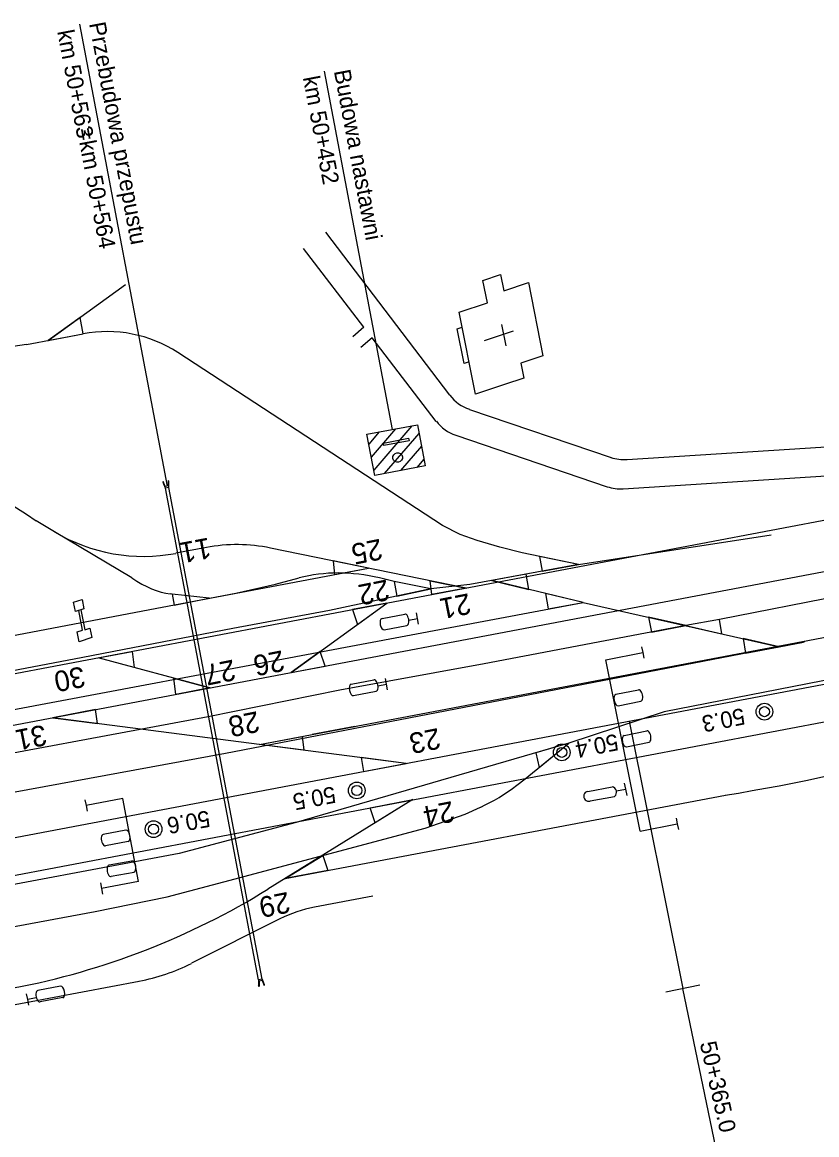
# Model space of a CAD drawing. Extents: x 6541740 to 6566395, y 5525066 to 5530361.
# Drawn here: x 6565889.8 to 6565985.9, y 5527585 to 5527719.6 of the extents above; entities that cross this region are included whole.
import ezdxf

# ---------------------------------------------------------------- set-up
doc = ezdxf.new("R2010")
doc.units = 0
for name, color, linetype in [('ps_wymiarowanie', 7, 'Continuous'), ('TOR_PRZEK_P-komponent', 7, 'Continuous'), ('TOR_PRZEK_P-uklad odniesienia', 7, 'Continuous'), ('TOR_PS_ODW-odwodnienie liniowe', 7, 'Continuous'), ('TOR_PS_OPIS_T-opis geometrii -prostopadly', 7, 'Continuous'), ('TOR_PS_OPIS_T-opis geometrii-wzdluz_cz torowa', 7, 'Continuous'), ('TOR_PS_OPIS_T-ukresy', 7, 'Continuous'), ('TOR_PS_T-rowy otwarte nieumocnione', 7, 'Continuous'), ('TOR_PS_T-wypelnienia', 7, 'Continuous'), ('TOR_PS_T-wywlaszczenia', 7, 'Continuous'), ('TOR_RAMKI-ramka+tabelka 1', 7, 'Continuous'), ('TOR_W-warstwa dodatkowa 2', 7, 'Continuous'), ('TOR_W-warstwa dodatkowa 3', 7, 'Continuous')]:
    doc.layers.add(name, color=color, linetype=linetype)

msp = doc.modelspace()

# ---------------------------------------------------------------- linework, layer by layer
at = {"layer": 'ps_wymiarowanie'}
for p, q in [((6565945.52, 5527688.36), (6565947.65, 5527689.07)), ((6565947.65, 5527689.07), (6565948.04, 5527687.11)), ((6565946.06, 5527685.65), (6565945.52, 5527688.36)), ((6565948.04, 5527687.11), (6565951.01, 5527688.11)), ((6565951.01, 5527688.11), (6565952.77, 5527679.23)), ((6565942.65, 5527684.51), (6565946.06, 5527685.65)), ((6565944.62, 5527674.58), (6565942.65, 5527684.51)), ((6565942.42, 5527682.51), (6565943, 5527682.72)), ((6565943.25, 5527678.29), (6565942.42, 5527682.51)), ((6565949.18, 5527682.22), (6565945.65, 5527681.04)), ((6565948.31, 5527680.45), (6565947.79, 5527683.04)), ((6565943.84, 5527678.49), (6565943.25, 5527678.29)), ((6565952.77, 5527679.23), (6565950.09, 5527678.34)), ((6565950.09, 5527678.34), (6565950.45, 5527676.53)), ((6565948.14, 5527675.76), (6565944.62, 5527674.58)), ((6565950.45, 5527676.53), (6565948.14, 5527675.76)), ((6565896.03, 5527649.43), (6565897.06, 5527649.77)), ((6565896.25, 5527648.3), (6565896.03, 5527649.43)), ((6565897.26, 5527648.64), (6565896.25, 5527648.3)), ((6565896.9, 5527648.52), (6565897.38, 5527646.09)), ((6565897.06, 5527649.77), (6565897.26, 5527648.64)), ((6565897.1, 5527646.05), (6565896.67, 5527648.44)), ((6565896.47, 5527645.84), (6565897.1, 5527646.05)), ((6565896.7, 5527644.66), (6565896.47, 5527645.84)), ((6565897.38, 5527646.09), (6565898.02, 5527646.31)), ((6565898.02, 5527646.31), (6565898.24, 5527645.18)), ((6565898.24, 5527645.18), (6565896.7, 5527644.66)), ((6565932.2, 5527613.89), (6565925.14, 5527612.56)), ((6565920.97, 5527611.14), (6565910.3, 5527605.77)), ((6565856.86, 5527594.7), (6565903.95, 5527603.61))]:
    msp.add_line(p, q, dxfattribs=at)
for centre, radius, start, end in [((6565928.08, 5527597.04), 15.79, 100.7332, 116.7404), ((6565899.47, 5527627.25), 24.06, 280.7164, 296.7404)]:
    msp.add_arc(centre, radius, start, end, dxfattribs=at)
at = {"layer": 'TOR_PRZEK_P-komponent'}
for p, q in [((6565794.57, 5527622.92), (6565994.65, 5527660.84)), ((6565912.09, 5527656.05), (6565908.4, 5527655.35)), ((6565943.47, 5527651.14), (6565919.83, 5527655.99)), ((6565816.3, 5527620.83), (6565996.69, 5527655.03)), ((6565906.73, 5527648.82), (6565931.7, 5527653.56)), ((6565922.33, 5527640.93), (6565933.89, 5527649.33)), ((6565918.52, 5527632.24), (6565988.8, 5527645.56)), ((6565912.5, 5527639.07), (6565899.02, 5527642.71)), ((6565804.55, 5527604.98), (6565990.27, 5527640.19)), ((6565805.38, 5527600.6), (6565991.56, 5527635.89)), ((6565936.22, 5527629.94), (6565893.53, 5527635.47)), ((6565921.61, 5527616.02), (6565974.85, 5527626.11)), ((6565937.04, 5527625.56), (6565919.53, 5527614.73))]:
    msp.add_line(p, q, dxfattribs=at)
for points in [[(6565927.42, 5527654.43), (6565927.59, 5527652.77), (6565931.7, 5527653.56)], [(6565939.35, 5527650.36), (6565939.14, 5527652.03), (6565943.47, 5527651.14)], [(6565929.77, 5527648.55), (6565930.35, 5527646.75), (6565933.89, 5527649.33)], [(6565903.13, 5527643.49), (6565903.36, 5527641.54), (6565899.02, 5527642.71)], [(6565926.44, 5527641.71), (6565925.84, 5527643.48), (6565922.33, 5527640.93)], [(6565908.39, 5527638.29), (6565908.15, 5527640.25), (6565912.5, 5527639.07)], [(6565898.68, 5527636.45), (6565893.53, 5527635.47), (6565898.92, 5527634.77)], [(6565923.85, 5527631.55), (6565918.52, 5527632.24), (6565923.67, 5527633.21)], [(6565931.07, 5527628.97), (6565936.22, 5527629.94), (6565930.78, 5527630.65)], [(6565931.89, 5527624.58), (6565937.04, 5527625.56), (6565932.48, 5527622.74)], [(6565926.76, 5527616.99), (6565921.61, 5527616.02), (6565926.15, 5527618.82)]]:
    msp.add_lwpolyline(points, close=True, dxfattribs=at)
for centre, radius, start, end in [((6565904.49, 5527676.01), 21.03, 239.2531, 280.7349), ((6565915.81, 5527636.4), 20, 78.3975, 100.7349), ((6565934.61, 5527871.23), 248.41, 279.3063, 291.5392), ((6565871.94, 5527691.71), 90.5, 280.7332, 301.7277)]:
    msp.add_arc(centre, radius, start, end, dxfattribs=at)
at = {"layer": 'TOR_PRZEK_P-uklad odniesienia'}
msp.add_line((6565967.63, 5527602.3), (6565971.74, 5527603.15), dxfattribs=at)
msp.add_lwpolyline([(6565974.54, 5527579.21), (6565969.69, 5527602.72)], dxfattribs=at)
at = {"layer": 'TOR_PS_OPIS_T-opis geometrii -prostopadly'}
for p, q in [((6565933.32, 5527647.47), (6565936.07, 5527648.01)), ((6565936.56, 5527647.28), (6565937.6, 5527647.48)), ((6565937.6, 5527647.48), (6565937.47, 5527648.17)), ((6565937.73, 5527646.79), (6565937.6, 5527647.48)), ((6565933.59, 5527646.09), (6565936.33, 5527646.63)), ((6565960.38, 5527642.47), (6565964.84, 5527643.36)), ((6565964.7, 5527644.05), (6565964.84, 5527643.36)), ((6565964.84, 5527643.36), (6565964.98, 5527642.68)), ((6565964.54, 5527621.74), (6565960.38, 5527642.47)), ((6565929.6, 5527639.52), (6565932.34, 5527640.06)), ((6565932.83, 5527639.34), (6565933.87, 5527639.53)), ((6565933.87, 5527639.53), (6565933.74, 5527640.22)), ((6565934, 5527638.84), (6565933.87, 5527639.53)), ((6565929.86, 5527638.14), (6565932.61, 5527638.69)), ((6565961.58, 5527638.3), (6565964.32, 5527638.85)), ((6565961.85, 5527636.92), (6565964.59, 5527637.47)), ((6565962.58, 5527633.32), (6565965.32, 5527633.87)), ((6565962.85, 5527631.95), (6565965.59, 5527632.5)), ((6565958.18, 5527626.56), (6565961.13, 5527627.12)), ((6565962.59, 5527627.55), (6565962.75, 5527626.82)), ((6565902.01, 5527625.68), (6565897.54, 5527624.84)), ((6565903.89, 5527615.67), (6565902.01, 5527625.68)), ((6565958.48, 5527625.4), (6565961.43, 5527625.96)), ((6565961.65, 5527626.61), (6565962.75, 5527626.82)), ((6565962.75, 5527626.82), (6565962.92, 5527626.08)), ((6565897.41, 5527625.53), (6565897.54, 5527624.84)), ((6565897.54, 5527624.84), (6565897.67, 5527624.16)), ((6565968.86, 5527623.33), (6565969, 5527622.64)), ((6565902.37, 5527621.86), (6565899.62, 5527621.34)), ((6565964.54, 5527621.74), (6565969, 5527622.64)), ((6565969, 5527622.64), (6565969.14, 5527621.95)), ((6565902.64, 5527620.48), (6565899.89, 5527619.97)), ((6565903.07, 5527618.14), (6565900.32, 5527617.63)), ((6565903.34, 5527616.77), (6565900.59, 5527616.25)), ((6565899.29, 5527615.52), (6565899.42, 5527614.83)), ((6565903.89, 5527615.67), (6565899.42, 5527614.83)), ((6565899.42, 5527614.83), (6565899.55, 5527614.15)), ((6565894.47, 5527602.99), (6565891.72, 5527602.47)), ((6565890.5, 5527601.41), (6565890.36, 5527602.09)), ((6565891.53, 5527601.61), (6565890.5, 5527601.41)), ((6565894.74, 5527601.62), (6565891.99, 5527601.09)), ((6565890.64, 5527600.72), (6565890.5, 5527601.41))]:
    msp.add_line(p, q, dxfattribs=at)
for centre, radius, start, end in [((6565961, 5527626.46), 0.669, 310.8348, 78.6446), ((6565958.3, 5527625.97), 0.602, 101.8689, 287.6113)]:
    msp.add_arc(centre, radius, start, end, dxfattribs=at)
for centre, major_axis, start_param, end_param in [((6565933.45, 5527646.78), (-0.13, 0.688), 0.003914, 3.145491), ((6565936.2, 5527647.32), (-0.13, 0.688), 3.145506, 6.287107), ((6565929.73, 5527638.83), (-0.13, 0.688), 0.003914, 3.145491), ((6565932.48, 5527639.37), (-0.13, 0.688), 3.145506, 6.287107), ((6565961.71, 5527637.61), (-0.132, 0.687), 0.003914, 3.145491), ((6565964.46, 5527638.16), (-0.132, 0.687), 3.145506, 6.287107), ((6565965.46, 5527633.19), (-0.132, 0.687), 3.145506, 6.287107), ((6565962.71, 5527632.63), (-0.132, 0.687), 0.003914, 3.145491), ((6565902.51, 5527621.17), (-0.135, 0.687), 3.137695, 6.279271), ((6565899.75, 5527620.65), (-0.135, 0.687), 6.279264, 9.420864), ((6565900.45, 5527616.94), (-0.135, 0.687), 6.279264, 9.420864), ((6565903.2, 5527617.46), (-0.135, 0.687), 3.137695, 6.279271), ((6565894.6, 5527602.3), (-0.136, 0.687), 3.137695, 6.279271), ((6565891.85, 5527601.78), (-0.136, 0.687), 6.279264, 9.420864)]:
    msp.add_ellipse(centre, major_axis=major_axis, ratio=0.5, start_param=start_param, end_param=end_param, dxfattribs=at)
at = {"layer": 'TOR_PS_OPIS_T-opis geometrii-wzdluz_cz torowa'}
for p, q in [((6565896.74, 5527719.36), (6565907.33, 5527663.49)), ((6565926.32, 5527713.66), (6565934.54, 5527670.32)), ((6565963.19, 5527635.06), (6565969.69, 5527602.72)), ((6565924.88, 5527633.44), (6565930.03, 5527634.42)), ((6565930.03, 5527634.42), (6565924.88, 5527633.44))]:
    msp.add_line(p, q, dxfattribs=at)
at = {"layer": 'TOR_PS_OPIS_T-ukresy'}
for p, q in [((6565893.74, 5527657.94), (6565891.53, 5527659.26)), ((6565860.83, 5527640.12), (6565906.73, 5527648.82))]:
    msp.add_line(p, q, dxfattribs=at)
msp.add_ellipse((6565927.57, 5527370.11), major_axis=(-55.87, 294.75), ratio=0.25, start_param=6.034895, end_param=6.259725, dxfattribs=at)
at = {"layer": 'TOR_PS_T-rowy otwarte nieumocnione'}
for p, q in [((6565892.95, 5527681.09), (6565902.33, 5527687.86)), ((6565890.34, 5527680.6), (6565897.18, 5527681.89)), ((6565890.34, 5527680.6), (6565884.07, 5527679.65)), ((6565940.63, 5527658.73), (6565908.62, 5527679.63)), ((6565903.09, 5527652.38), (6565893.74, 5527657.94)), ((6565957.06, 5527654), (6565980.35, 5527657.58)), ((6565957.06, 5527654), (6565950.26, 5527655.42)), ((6566002.34, 5527652.92), (6565974.1, 5527647.33)), ((6565934.79, 5527651.95), (6565933.01, 5527652.37)), ((6565957.63, 5527649.42), (6565946.59, 5527652.05))]:
    msp.add_line(p, q, dxfattribs=at)
for points in [[(6565897.18, 5527681.89), (6565896.82, 5527683.88), (6565892.95, 5527681.09)], [(6565957.06, 5527654), (6565952.37, 5527654.98), (6565952.66, 5527653.18)], [(6565946.59, 5527652.05), (6565951.06, 5527650.99), (6565950.73, 5527652.82)], [(6565939.23, 5527651.06), (6565934.79, 5527651.95), (6565935.12, 5527650.17)], [(6565912.41, 5527649.91), (6565907.96, 5527650.42), (6565908.2, 5527649.1)], [(6565957.63, 5527649.42), (6565953.06, 5527650.51), (6565953.39, 5527648.62)], [(6565965.54, 5527647.63), (6565965.89, 5527645.82), (6565970.04, 5527646.61)], [(6565970.04, 5527646.61), (6565974.38, 5527645.63), (6565974.1, 5527647.33)], [(6565981.34, 5527644.05), (6565976.96, 5527645.04), (6565977.26, 5527643.26)], [(6565955.89, 5527632.39), (6565951.91, 5527631.23), (6565952.3, 5527629.46)]]:
    msp.add_lwpolyline(points, close=True, dxfattribs=at)
for points in [[(6565950.26, 5527655.42), (6565947.55, 5527656.08), (6565944.81, 5527656.91), (6565942.75, 5527657.61), (6565940.63, 5527658.73)], [(6565957.06, 5527654), (6565943.95, 5527651.56), (6565939.23, 5527651.06), (6565926.99, 5527648.42), (6565915.28, 5527646.24), (6565897.15, 5527642.76), (6565870.68, 5527637.72), (6565849.36, 5527633.31)], [(6565908.23, 5527649.11), (6565915.64, 5527650.53), (6565920.44, 5527651.64), (6565923.29, 5527652.38)], [(6565912.41, 5527649.91), (6565907.95, 5527650.42), (6565907.73, 5527650.44)], [(6565787.14, 5527617.96), (6565822.92, 5527624.31), (6565856.41, 5527630.38), (6565957.63, 5527649.42), (6565981.34, 5527644.05), (6565984.25, 5527644.6)], [(6565970.04, 5527646.61), (6565945.66, 5527641.99), (6565928.23, 5527638.79), (6565912.29, 5527635.59), (6565877.66, 5527629.12), (6565841.69, 5527622.79), (6565785.57, 5527612.42)], [(6565984.41, 5527644.64), (6565914.4, 5527631.13), (6565852.12, 5527619.71), (6565818.97, 5527613.53), (6565794.77, 5527608.89)], [(6566007.23, 5527643.95), (6565967.44, 5527636.18), (6565955.89, 5527632.39), (6565922.93, 5527622.81), (6565908.81, 5527619.03), (6565880.44, 5527613.72), (6565852.88, 5527608.97), (6565828.68, 5527605.11), (6565800.44, 5527603.38)], [(6565949.62, 5527627.32), (6565950.62, 5527628.09), (6565955.89, 5527632.39)], [(6565804.35, 5527594.71), (6565817.79, 5527597.3), (6565833.75, 5527600.44), (6565854.97, 5527604.14), (6565875.59, 5527607.78), (6565898.64, 5527612.04), (6565907.35, 5527613.82), (6565914.2, 5527615.62), (6565938.54, 5527622.11), (6565943.38, 5527623.8), (6565945.24, 5527624.65)]]:
    msp.add_lwpolyline(points, dxfattribs=at)
msp.add_arc((6565900.09, 5527666.57), 15.6, 56.8606, 100.7332, dxfattribs=at)
for centre, major_axis, start_param, end_param in [((6565980.35, 5527357.89), (-55.87, 294.75), 6.171929, 6.299388), ((6565891.07, 5527748.76), (18.62, -98.25), 6.034895, 6.205485), ((6565884.95, 5527917.99), (55.87, -294.75), 0.061497, 0.125841)]:
    msp.add_ellipse(centre, major_axis=major_axis, ratio=0.25, start_param=start_param, end_param=end_param, dxfattribs=at)
at = {"layer": 'TOR_PS_T-wypelnienia'}
for p, q in [((6565941.5, 5527674.47), (6565926.52, 5527694.18)), ((6565931.13, 5527682.71), (6565923.84, 5527692.2)), ((6565931.13, 5527682.71), (6565929.8, 5527681.55)), ((6565932.12, 5527681.42), (6565930.74, 5527680.23)), ((6565939.88, 5527671.31), (6565932.12, 5527681.42)), ((6565943.88, 5527672.76), (6565961, 5527666.95)), ((6565942.24, 5527669.62), (6565960.53, 5527663.41)), ((6565962.93, 5527666.69), (6565989.59, 5527668.4)), ((6565962.46, 5527663.15), (6565988.24, 5527664.81))]:
    msp.add_line(p, q, dxfattribs=at)
for centre, start, end in [((6565945.49, 5527677.5), 217.2422, 251.2383), ((6565943.85, 5527674.36), 217.5189, 251.2383), ((6565962.6, 5527671.68), 251.2383, 273.6739), ((6565962.14, 5527668.14), 251.2383, 273.6739)]:
    msp.add_arc(centre, 5, start, end, dxfattribs=at)
at = {"layer": 'TOR_PS_T-wywlaszczenia'}
for p, q in [((6565934.95, 5527670.4), (6565932.01, 5527666.99)), ((6565936.92, 5527670.78), (6565932.31, 5527665.41)), ((6565932.98, 5527670.03), (6565931.72, 5527668.56)), ((6565937.78, 5527669.86), (6565933.59, 5527664.99)), ((6565938.08, 5527668.29), (6565935.56, 5527665.36)), ((6565938.38, 5527666.72), (6565937.53, 5527665.74))]:
    msp.add_line(p, q, dxfattribs=at)
msp.add_lwpolyline([(6565938.53, 5527665.92), (6565932.43, 5527664.77), (6565931.49, 5527669.75), (6565937.59, 5527670.9), (6565938.53, 5527665.92)], dxfattribs=at)
msp.add_lwpolyline([(6565936.59, 5527668.97), (6565933.54, 5527668.39), (6565933.48, 5527668.69), (6565936.53, 5527669.27)], close=True, dxfattribs=at)
msp.add_ellipse((6565935.21, 5527666.93), major_axis=(0.481, -0.328), ratio=0.997635, dxfattribs=at)
at = {"layer": 'TOR_RAMKI-ramka+tabelka 1'}
for centre, radius in [((6565979.54, 5527636.2), 1.01), ((6565979.54, 5527636.2), 1.01), ((6565979.54, 5527636.2), 0.606), ((6565979.54, 5527636.2), 0.606), ((6565955.05, 5527631.28), 1.01), ((6565955.05, 5527631.28), 1.01), ((6565955.05, 5527631.28), 0.606), ((6565955.05, 5527631.28), 0.606), ((6565930.27, 5527626.67), 1.01), ((6565930.27, 5527626.67), 0.606), ((6565905.71, 5527621.99), 1.01), ((6565905.71, 5527621.99), 0.606)]:
    msp.add_circle(centre, radius, dxfattribs=at)
at = {"layer": 'TOR_W-warstwa dodatkowa 2'}
for p, q in [((6565906.88, 5527664.04), (6565906.87, 5527663.91)), ((6565907.12, 5527663.45), (6565906.88, 5527664.04)), ((6565907.5, 5527663.53), (6565907.12, 5527663.45)), ((6565907.56, 5527663.33), (6565907.13, 5527663.25)), ((6565907.5, 5527663.53), (6565907.5, 5527664.16)), ((6565907.56, 5527664.05), (6565907.5, 5527664.16)), ((6565918.83, 5527603.87), (6565907.56, 5527663.33)), ((6565918.4, 5527603.79), (6565907.13, 5527663.25)), ((6565918.83, 5527603.87), (6565918.4, 5527603.79)), ((6565918.46, 5527602.96), (6565918.4, 5527603.08)), ((6565918.84, 5527603.67), (6565918.46, 5527603.6)), ((6565918.46, 5527603.6), (6565918.46, 5527602.96)), ((6565918.84, 5527603.67), (6565919.08, 5527603.08)), ((6565919.09, 5527603.21), (6565919.08, 5527603.08))]:
    msp.add_line(p, q, dxfattribs=at)
for points in [[(6565907.13, 5527663.25), (6565906.87, 5527663.91)], [(6565907.56, 5527663.33), (6565907.56, 5527664.05)], [(6565918.4, 5527603.79), (6565918.4, 5527603.08)], [(6565918.83, 5527603.87), (6565919.09, 5527603.21)]]:
    msp.add_lwpolyline(points, dxfattribs=at)

# ---------------------------------------------------------------- texts
at = {"layer": 'TOR_PRZEK_P-uklad odniesienia'}
msp.add_text('50+365.0', height=2, rotation=282.7752, dxfattribs=at).set_placement((6565971.72, 5527596.1))
at = {"layer": 'TOR_PS_ODW-odwodnienie liniowe'}
msp.add_text('11', height=2.5, rotation=190.686, dxfattribs=at).set_placement((6565912.38, 5527657.27))
at = {"layer": 'TOR_PS_OPIS_T-opis geometrii-wzdluz_cz torowa'}
for s, height, rotation, p in [('km 50+563', 2, 280.7342, (6565894.05, 5527718.47)), ('Przebudowa przepustu', 2, 280.7332, (6565897.9, 5527719.42)), ('km 50+452', 2, 280.7332, (6565923.74, 5527712.89)), ('Budowa nastawni', 2, 280.7332, (6565927.49, 5527713.67)), ('=km 50+564', 2, 280.7332, (6565896.42, 5527706.65)), ('A', 0.002, 190.7332, (6565961.59, 5527634.75)), ('A', 0.002, 190.7332, (6565961.59, 5527634.75)), ('A', 0.002, 190.7332, (6565961.59, 5527634.75)), ('A', 0.002, 190.7332, (6565961.59, 5527634.75)), ('A', 0.002, 190.7332, (6565961.59, 5527634.75)), ('C', 0.002, 190.7217, (6565961.59, 5527634.75)), ('C', 0.002, 190.7217, (6565961.59, 5527634.75)), ('C', 0.002, 190.7217, (6565961.59, 5527634.75)), ('A', 0.00226, 190.7332, (6565948.93, 5527632.39)), ('C', 0.00226, 190.7215, (6565950.4, 5527632.67)), ('A', 0.00226, 190.7332, (6565950.4, 5527632.67)), ('A', 0.00226, 190.7357, (6565949.77, 5527627.97)), ('C', 0.00226, 190.7215, (6565951.24, 5527628.25)), ('A', 0.00226, 190.7332, (6565951.24, 5527628.25))]:
    msp.add_text(s, height=height, rotation=rotation, dxfattribs=at).set_placement(p)
at = {"layer": 'TOR_RAMKI-ramka+tabelka 1'}
for s, rotation, p in [('50.3', 191.2241, (6565976.95, 5527636.66)), ('50.4', 191.0814, (6565961.66, 5527633.54)), ('50.5', 190.7691, (6565927.51, 5527627.19)), ('50.6', 190.0623, (6565912.33, 5527624.27))]:
    msp.add_text(s, height=2, rotation=rotation, dxfattribs=at).set_placement(p)
at = {"layer": 'TOR_W-warstwa dodatkowa 3'}
for s, p in [('25', (6565933.09, 5527657.13)), ('22', (6565933.92, 5527652.21)), ('21', (6565943.78, 5527650.54)), ('26', (6565921.24, 5527643.64)), ('27', (6565915.33, 5527642.52)), ('30', (6565897.15, 5527641.71)), ('28', (6565918.23, 5527636.27)), ('31', (6565892.49, 5527634.65)), ('23', (6565940.1, 5527634.24)), ('24', (6565941.77, 5527625.41)), ('29', (6565921.92, 5527614.42))]:
    msp.add_text(s, height=2.5, rotation=191.2277, dxfattribs=at).set_placement(p)

doc.saveas('drawing.dxf')
